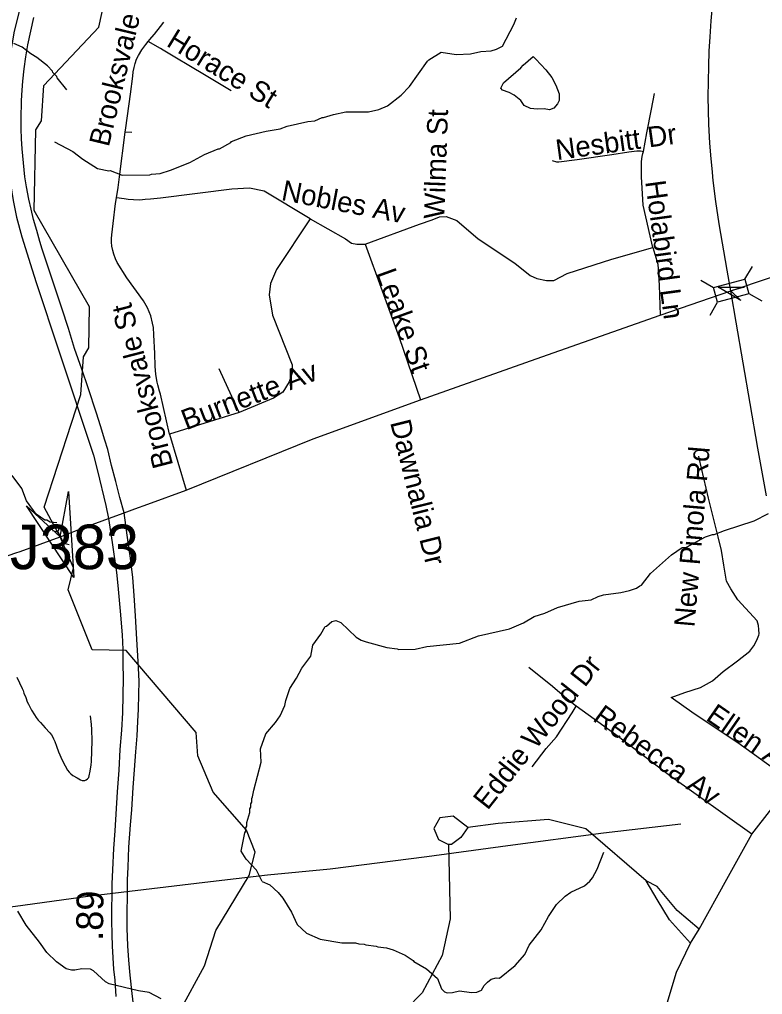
# Model space of a CAD drawing. Extents: x 1383679 to 1536984, y 460658 to 651027.
# Drawn here: x 1425421 to 1428871, y 533267 to 537796 of the extents above; entities that cross this region are included whole.
import ezdxf

# ---------------------------------------------------------------- set-up
doc = ezdxf.new("R2010")
doc.units = 0
for name, color, linetype in [('Exist Hydrographic Creek Single Shore', 7, 'Continuous'), ('Exist Hydrographic Misc Water Feature', 7, 'Continuous'), ('Exist Railroad Mainline', 7, 'Continuous'), ('Exist Road Non-System Structure Non-Sys Other Number Label', 7, 'Continuous'), ('Exist Road Non-System Type 51', 7, 'Continuous'), ('Exist Road Non-System Type 51 Label', 7, 'Continuous'), ('Exist Road Primary NC Structure Standard Bridge CELL', 7, 'Continuous'), ('Exist Road Primary NC UnDivided 4 Lane Attributed', 7, 'Continuous'), ('Exist Road Secondary Mileage Hundredths English Label', 7, 'Continuous'), ('Exist Road Secondary Structure Culvert Attributed CELL', 7, 'Continuous'), ('Exist Road Secondary Structure Culvert CELL', 7, 'Continuous'), ('Exist Road Secondary Structure Standard Bridge Attributed CELL', 7, 'Continuous'), ('Exist Road Secondary Type 51 Divided Attributed', 7, 'Continuous'), ('Exist Utilities Electrical Transmission Line', 7, 'Continuous')]:
    doc.layers.add(name, color=color, linetype=linetype)

msp = doc.modelspace()

# ---------------------------------------------------------------- linework, layer by layer
at = {"layer": 'Exist Hydrographic Creek Single Shore'}
msp.add_lwpolyline([(1426166.7, 533193.3), (1426279.7, 533401), (1426332.7, 533564.1), (1426487.7, 533820.3), (1426514.7, 533928.1), (1426474.7, 534030.6), (1426319.7, 534207.8), (1426248.8, 534376.6), (1426241.8, 534485), (1425915.8, 534865.8), (1425757.8, 534869), (1425646.7, 535146.9), (1425671, 535249.8), (1425610.3, 535393.7), (1425534.9, 535531.7), (1425661.8, 535921.3), (1425705.8, 536055), (1425717.8, 536228.6), (1425743.7, 536270.8), (1425746.8, 536461.2), (1425488.8, 536909.5), (1425496.8, 537283.5), (1425522.8, 537325.7), (1425533.8, 537489.5), (1425789.8, 537760.1), (1425871.8, 538135.9)], dxfattribs=at)
at = {"layer": 'Exist Hydrographic Misc Water Feature'}
for points in [[(1427662.9, 537672.7), (1427715.6, 537772.3), (1427728.3, 537803.9)], [(1425641, 537470.2), (1425595.8, 537526), (1425594, 537532), (1425576.3, 537550.4), (1425574.5, 537556.4), (1425551, 537581), (1425501.9, 537620.1), (1425474.2, 537636.7), (1425432.9, 537667.6), (1425395.3, 537684.4)], [(1425583.5, 537227.3), (1425668.4, 537182.5), (1425715.7, 537147.5), (1425782.7, 537104), (1425836.5, 537093.1), (1425842.6, 537094.7), (1425898, 537073.4), (1426026.1, 537074.5), (1426034.2, 537078.4), (1426074.3, 537081.4), (1426122.6, 537096.4), (1426211.5, 537132.3), (1426280.3, 537168.8), (1426343.3, 537196), (1426348.9, 537195.2), (1426401.8, 537225.1), (1426405.6, 537229.9), (1426474.1, 537256.3), (1426566.6, 537278.3), (1426630.9, 537288.8), (1426663.2, 537300.1), (1426759.7, 537321.9), (1426791.8, 537325.2), (1426826.6, 537341.1), (1426832.1, 537340.3), (1426878.4, 537355.2), (1426935.7, 537366.9), (1427040.7, 537367.6), (1427089, 537378.5), (1427129.3, 537395.6), (1427192.4, 537444.1), (1427231.3, 537485.2), (1427315.7, 537602.5), (1427322, 537609.1), (1427378.7, 537643.8), (1427447.9, 537633.6), (1427514.7, 537636.8), (1427562.9, 537647.7), (1427610.9, 537650.7), (1427635.1, 537658.1), (1427662.9, 537672.7)], [(1427749.4, 537571.5), (1427759.5, 537583.4), (1427805.5, 537625.1), (1427818.2, 537612), (1427865.1, 537563), (1427892.3, 537526.4), (1427911.6, 537492), (1427926.7, 537451.6), (1427926, 537419.7), (1427919.7, 537403.8), (1427901.2, 537384.3), (1427881.1, 537376.7), (1427857.2, 537381.2), (1427825.1, 537379.9), (1427793.1, 537382.7), (1427763.5, 537397.3), (1427748, 537419.7), (1427718.5, 537444.3), (1427694.8, 537456.8), (1427663, 537467.6), (1427655.2, 537477.7), (1427667.7, 537501.4), (1427749.4, 537571.5)], [(1425595, 535458.4), (1425563.1, 535461.6), (1425547.2, 535470), (1425539.2, 535470.2), (1425497.9, 535499.1), (1425453.2, 535560.1), (1425431.7, 535618.4), (1425387.7, 535677.5)], [(1426450, 533933), (1426468, 534018), (1426472.1, 534025.9), (1426472.5, 534041.8), (1426476.7, 534049.7), (1426477, 534065.7), (1426490, 534113.4), (1426490.3, 534129.4), (1426494.5, 534137.3), (1426495, 534153.3), (1426499.1, 534161.2), (1426499.5, 534177.2), (1426503.6, 534185.1), (1426508.3, 534217), (1426542.4, 534345.8), (1426540.5, 534408.1), (1426564, 534477.6), (1426609.1, 534530.5), (1426631.8, 534562), (1426652.8, 534609.5), (1426657.4, 534633.4), (1426676.5, 534688.9), (1426707.6, 534736.3), (1426732.6, 534783.7), (1426773.8, 534838.7), (1426782.9, 534890.5), (1426820.1, 534941.6), (1426840.9, 534977.1), (1426846.9, 534979), (1426871.3, 535000.5), (1426889.5, 535004.1), (1426913.3, 534995.5), (1426983.8, 534927.9), (1427007.5, 534913.4), (1427031.3, 534904.9), (1427126.7, 534878.8), (1427174.7, 534873.7), (1427182.6, 534869.5), (1427258.7, 534871.8), (1427311.7, 534883.7), (1427463.3, 534899.2), (1427552, 534933.2), (1427696.8, 534965.9), (1427761.4, 534994.4), (1427810.1, 535023.3), (1427860.3, 535039.4), (1427918.9, 535064.9), (1428019.6, 535094.6), (1428075.8, 535101.3), (1428108.1, 535116.6), (1428132.3, 535124.1), (1428212.6, 535134.2), (1428252.8, 535143.3), (1428285, 535154.6), (1428301.3, 535166.3), (1428309.3, 535168), (1428350.5, 535223.1), (1428448.4, 535308.9), (1428497.1, 535343.7), (1428517.2, 535345.3), (1428606.3, 535393.3), (1428638.5, 535404.5), (1428646.5, 535404.4), (1428694.9, 535423.3), (1428831.9, 535468.1), (1428898.2, 535502)], [(1426547.2, 533791.9), (1426522.2, 533844.8), (1426473.3, 533895.9), (1426450, 533933)], [(1426547.2, 533791.9), (1426582.8, 533777.5), (1426622, 533740.6), (1426643.4, 533714.1), (1426684, 533649.3), (1426710.8, 533592.7), (1426753.9, 533551.7), (1426817.3, 533524.3), (1426917.1, 533508.1), (1426981, 533506.7), (1426996.9, 533502.3), (1427020.9, 533501.7), (1427028.8, 533497.6), (1427076.7, 533492.5), (1427084.6, 533488.3), (1427124.6, 533483.4), (1427156.3, 533474.7), (1427211.8, 533449.5), (1427249.1, 533425.9), (1427251.2, 533420.6), (1427310.4, 533387.3), (1427361.5, 533342.2), (1427380.5, 533293.8), (1427394.1, 533279.5), (1427406.1, 533275.2), (1427432.1, 533276.6), (1427464.2, 533283.9), (1427520.1, 533276.6), (1427544.1, 533278.1), (1427566.4, 533287.6), (1427578.9, 533309.3), (1427593.2, 533324.9), (1427611.5, 533338.5), (1427633.6, 533344.1), (1427649.6, 533343.7), (1427722.9, 533402), (1427768, 533453), (1427787.3, 533496.2), (1427842.5, 533567.3), (1427877.8, 533630.4), (1427915, 533685.6), (1427953.9, 533724.7), (1427980.4, 533742.1), (1428044.9, 533772.6), (1428069.4, 533794), (1428081.7, 533809.8), (1428102.7, 533849.3), (1428134.3, 533928.5)], [(1426079.2, 533247), (1426023.7, 533276.3), (1425973.5, 533284.2), (1425836.6, 533316.5), (1425820.8, 533326.8), (1425763.9, 533378), (1425750.1, 533384.3), (1425710.1, 533387.3), (1425677.9, 533380), (1425661.9, 533380.4), (1425638.1, 533386.9), (1425592.8, 533419.6), (1425547.7, 533462.9), (1425514.1, 533511), (1425452.5, 533589), (1425413.8, 533653.8)]]:
    msp.add_lwpolyline(points, dxfattribs=at)
at = {"layer": 'Exist Railroad Mainline'}
msp.add_lwpolyline([(1428888.6, 535584), (1428849.5, 535805.7), (1428814, 536012.3), (1428781.2, 536201.7), (1428748.6, 536390.4), (1428725.2, 536526.3), (1428707.1, 536631.2), (1428669.8, 536846.8), (1428654.2, 536951), (1428642.1, 537049.2), (1428640.5, 537066), (1428638.3, 537089), (1428631.8, 537148.9), (1428626.3, 537222), (1428622.2, 537309.8), (1428619.3, 537374.3), (1428618.8, 537436.9), (1428619.3, 537508.9), (1428620.9, 537580.1), (1428623.3, 537649.8), (1428627.8, 537716.4), (1428632.9, 537789.7), (1428639.4, 537856.3)], dxfattribs=at)
at = {"layer": 'Exist Road Non-System Type 51'}
for p, q in [((1425942.1, 537270.9), (1425911.8, 537273.7)), ((1426440.3, 535971.5), (1426348.1, 536174)), ((1426440.3, 535971.5), (1426117.5, 535870.3)), ((1426117.5, 535870.3), (1426194.9, 535610))]:
    msp.add_line(p, q, dxfattribs=at)
for points in [[(1426018.8, 537694.8), (1426026.1, 537704), (1426046.2, 537727), (1426047.7, 537728.5), (1426075, 537763.6), (1426090.5, 537783.5)], [(1425911.8, 537273.7), (1425914.4, 537293.5), (1425936, 537449.8), (1425946.8, 537533.2), (1425949.1, 537553.2), (1425952.8, 537573), (1425958.1, 537592.5), (1425965, 537611.5), (1425973, 537629.3), (1425989.4, 537655.1), (1426007.1, 537680), (1426018.8, 537694.8)], [(1426404, 537464.7), (1426280.5, 537539.1), (1426215.1, 537578.1), (1426142.7, 537621.3), (1426087.6, 537654.1), (1426075, 537661.7), (1426018.8, 537694.8)], [(1428317.5, 537183.4), (1428334.1, 537269.2), (1428354.8, 537380.4), (1428369.5, 537452.4)], [(1425871.5, 536968.6), (1425878.7, 537015.7), (1425885.2, 537066), (1425911.8, 537273.7)], [(1427894.3, 537141.6), (1427914.4, 537134.9), (1427925.2, 537134.9), (1428010.1, 537146.4), (1428171.9, 537169.9), (1428249.7, 537181.6), (1428287.9, 537186.7), (1428296.2, 537186.7), (1428304.4, 537186.3), (1428311.7, 537185.1), (1428317.5, 537183.4)], [(1428362.2, 536736.8), (1428316.1, 536934.6), (1428308.8, 537066), (1428308.6, 537070.4), (1428308.4, 537105.8), (1428309.6, 537136.1), (1428312.5, 537159.2), (1428315.7, 537174.4), (1428317.5, 537183.4)], [(1426770.3, 536871), (1426556.8, 536998.2), (1426488.8, 537012.3), (1426406.3, 537007.6), (1426075, 536965.8), (1426028.9, 536962), (1426003.9, 536959.5), (1425979.1, 536957.4), (1425950.1, 536958.5), (1425926.3, 536960.7), (1425907.7, 536963), (1425871.5, 536968.6)], [(1426117.5, 535870.3), (1426075, 536055.5), (1426070.5, 536069.9), (1426063.8, 536098.8), (1426060.6, 536110.9), (1426053.8, 536147.1), (1426050.6, 536185.5), (1426049.1, 536245.3), (1426045.2, 536331.6), (1426043, 536365.4), (1426039.2, 536385), (1426030.3, 536419.4), (1426015.3, 536456.4), (1425997.2, 536489.2), (1425920, 536596.5), (1425874.1, 536667.8), (1425866.6, 536685.3), (1425858.8, 536705.6), (1425853.8, 536723.4), (1425850.2, 536743.4), (1425848.5, 536762.2), (1425848.1, 536779.3), (1425849, 536796.3), (1425855.8, 536848), (1425867.3, 536941.6), (1425871.5, 536968.6)], [(1426770.3, 536871), (1426615, 536635.5), (1426585.9, 536569.6), (1426581, 536517.8), (1426595.6, 536423.6), (1426687.8, 536192.9), (1426687.8, 536155.2), (1426673.3, 536112.8), (1426644.1, 536065.7), (1426600.5, 536037.4), (1426440.3, 535971.5)], [(1426770.3, 536871), (1426934.1, 536778), (1426963.2, 536756.8), (1426987.5, 536752.1), (1427026.3, 536752.1)], [(1427026.3, 536752.1), (1427278.7, 536846.3), (1427337, 536865.1), (1427370.9, 536879.3), (1427402.5, 536881.6), (1427451, 536862.8), (1427550.5, 536778), (1427721.6, 536663.8), (1427792, 536607.3), (1427823.5, 536593.2), (1427867.2, 536583.7), (1427901.2, 536583.7), (1427964.3, 536616.7), (1428170.5, 536682.6), (1428362.2, 536736.8)], [(1427026.3, 536752.1), (1427184.1, 536318.8), (1427283.6, 536029.2)], [(1428362.2, 536736.8), (1428384.1, 536659.1), (1428391.4, 536562.5), (1428396.2, 536423.6)], [(1428966.6, 534284.3), (1428755.5, 534436.6), (1428553.9, 534570.5), (1428446.9, 534647), (1428510.3, 534669.9), (1428582.4, 534694), (1428639.1, 534724.9), (1428688.7, 534768.2), (1428754, 534817), (1428811.8, 534862.9), (1428829.8, 534886.4), (1428843.8, 534913.8), (1428853.4, 534935.9), (1428854.7, 534943.1), (1428854, 534963), (1428852.8, 534981.7), (1428846.6, 535003), (1428755.5, 535100.2), (1428724.4, 535152.1), (1428704.2, 535187.4), (1428691.8, 535261), (1428680.6, 535329.7), (1428664.4, 535392.5), (1428619.7, 535573.4), (1428577.1, 535758.6), (1428575.7, 535768.2)], [(1428006.4, 534607.3), (1427972.9, 534631.8), (1427896.2, 534697.4), (1427785.9, 534785.7)], [(1425409.2, 534741), (1425433.3, 534689.2), (1425437.5, 534679.6), (1425441.8, 534667.7), (1425450.1, 534646.3), (1425457.3, 534627), (1425463.2, 534616.7), (1425477.4, 534587.4), (1425490.2, 534566.5), (1425498.5, 534553.8), (1425507.9, 534541.7), (1425518, 534530.3), (1425540.1, 534506.1), (1425562.1, 534483.2), (1425569.8, 534473.2), (1425576.2, 534462.3), (1425579.6, 534454.2), (1425584.7, 534442.9), (1425592.2, 534420.8), (1425602.6, 534393.9), (1425619.1, 534355.6), (1425632.3, 534329.3), (1425644.6, 534309.2), (1425651.6, 534300.1), (1425659, 534292.6), (1425668.8, 534285.1), (1425688.4, 534273.9), (1425704.5, 534264.7), (1425711.5, 534262), (1425717.2, 534260.7), (1425723.7, 534261.3), (1425730.3, 534264), (1425737.1, 534269.5), (1425742.4, 534275.8), (1425744.8, 534282.7), (1425749.4, 534305), (1425754, 534333.4), (1425755.3, 534350.1), (1425758, 534446.4), (1425756.6, 534497.6), (1425754.8, 534522.2), (1425751.3, 534561.8)], [(1427800.8, 534325.1), (1427866.6, 534409.9), (1427913.7, 534464.9), (1427987.8, 534575.5), (1428006.4, 534607.3)], [(1428821.9, 534011.6), (1428438.3, 534284.7), (1428189.8, 534473.6), (1428006.4, 534607.3)], [(1428821.9, 534011.6), (1428913.7, 534131.3), (1428985.5, 534230.1), (1429004.1, 534259.7)], [(1427502.9, 534043.6), (1427434.3, 534095.6), (1427373.1, 534088.4), (1427344.2, 534037.9), (1427365.9, 533987.5), (1427412.8, 533964.3)], [(1428331.2, 533794.9), (1428050.3, 534036.4), (1427877.4, 534079.6), (1427643.3, 534061.6), (1427502.9, 534043.6)], [(1427502.9, 534043.6), (1427470.5, 533996.7), (1427427.2, 533964.3), (1427412.8, 533964.3)], [(1428576.1, 533571.4), (1428705.6, 533803.6), (1428821.9, 534011.6)], [(1427412.8, 533964.3), (1427420, 533618.2), (1427384, 533448.8), (1427290.4, 533275.8), (1427139.1, 533120.8), (1427088.7, 533045.1)], [(1428576.1, 533571.4), (1428475.2, 533657.9), (1428381.6, 533769.6), (1428331.2, 533794.9)], [(1428536.5, 533506.5), (1428439.2, 533614.6), (1428381.6, 533708.4), (1428331.2, 533794.9)], [(1428536.5, 533506.5), (1428576.1, 533571.4)], [(1428036.1, 532621.2), (1428183.7, 532787), (1428324.2, 532956.4), (1428414.2, 533179.9), (1428471.8, 533370.9), (1428536.5, 533506.5)]]:
    msp.add_lwpolyline(points, dxfattribs=at)
at = {"layer": 'Exist Road Primary NC Structure Standard Bridge CELL'}
for p, q in [((1428789.4, 536589.8), (1428823.9, 536649.6)), ((1428583.7, 536585.6), (1428643.4, 536551.1)), ((1428807.3, 536523.2), (1428867.1, 536488.7)), ((1428627.2, 536423.1), (1428661.7, 536482.9))]:
    msp.add_line(p, q, dxfattribs=at)
msp.add_lwpolyline([(1428643.4, 536551.1), (1428789.4, 536590.2), (1428807.6, 536522), (1428661.7, 536482.9)], close=True, dxfattribs=at)
at = {"layer": 'Exist Road Primary NC UnDivided 4 Lane Attributed'}
for points in [[(1428723.4, 536536.6), (1429083, 536656.7)], [(1425906.4, 535504.9), (1425956.8, 535523.5), (1426017, 535545.4), (1426194.9, 535610), (1426784.9, 535849.1), (1427283.6, 536029.2), (1427819.9, 536219.9), (1428396.2, 536423.6), (1428723.4, 536536.6)], [(1425834.2, 535478.3), (1425906.4, 535504.9)], [(1425076.3, 535187.9), (1425148.5, 535220.2), (1425245.6, 535261.5), (1425346.2, 535299.3), (1425403.4, 535318.7), (1425423.6, 535325.6), (1425610.3, 535393.7), (1425729.3, 535439.7), (1425834.2, 535478.3)]]:
    msp.add_lwpolyline(points, dxfattribs=at)
at = {"layer": 'Exist Road Secondary Structure Culvert Attributed CELL'}
msp.add_lwpolyline([(1425649.3, 535603.3), (1425673.7, 535204.1), (1425453, 535537.6), (1425610.3, 535393.7)], close=True, dxfattribs=at)
at = {"layer": 'Exist Road Secondary Structure Culvert CELL'}
for p, q in [((1425574.4, 535422.5), (1425598.9, 535415.8)), ((1425606.9, 535439.9), (1425598.9, 535415.8)), ((1425598.9, 535415.8), (1425627.3, 535362.4)), ((1425619.3, 535338.4), (1425627.3, 535362.4)), ((1425651.8, 535355.7), (1425627.3, 535362.4))]:
    msp.add_line(p, q, dxfattribs=at)
at = {"layer": 'Exist Road Secondary Structure Standard Bridge Attributed CELL'}
msp.add_lwpolyline([(1428770.1, 536491.4), (1428664.5, 536552.4), (1428786.4, 536552.4), (1428723.4, 536536.6)], close=True, dxfattribs=at)
at = {"layer": 'Exist Road Secondary Type 51 Divided Attributed'}
for points in [[(1425451.3, 537964.6), (1425397, 537742.1), (1425386.5, 537688.5), (1425377.6, 537634.6), (1425369, 537571.3), (1425359, 537470.1), (1425356.3, 537419.4), (1425355.3, 537368.5), (1425354.7, 537336.6), (1425357, 537233.4), (1425360.8, 537176.7), (1425366, 537120.2), (1425391, 536955.3), (1425406.8, 536878.6), (1425432.3, 536786.6), (1425479.1, 536634), (1425499, 536574.4), (1425605.2, 536253.1), (1425764, 535772.4), (1425783.5, 535699.1), (1425821.9, 535538.7), (1425834.2, 535478.3)], [(1425906.4, 535504.9), (1425887.5, 535575.9), (1425868.1, 535649.8), (1425848.9, 535724), (1425830.5, 535798.4), (1425817.3, 535842.3), (1425796.4, 535908.3), (1425779.3, 535967), (1425739.7, 536085.5), (1425710.2, 536171.5), (1425677.1, 536268.1), (1425647.8, 536361.6), (1425617.7, 536455.3), (1425595.8, 536521), (1425571.4, 536594.2), (1425550.7, 536654.7), (1425526.7, 536729.6), (1425515.2, 536765), (1425501, 536816), (1425485.9, 536867.2), (1425474.9, 536916), (1425464, 536962.1), (1425453.7, 537018.3), (1425445.9, 537066), (1425439.5, 537130.3), (1425433.6, 537196.3), (1425430.3, 537242.1), (1425428.6, 537288.1), (1425428.4, 537334.1), (1425430.7, 537420.3), (1425433.1, 537468.4), (1425436.5, 537510.2), (1425442.9, 537566.4), (1425450.8, 537622.4), (1425460.4, 537678.2), (1425473.2, 537742.4), (1425487.6, 537806.2)], [(1425953.3, 533192.8), (1425943.8, 533271.7), (1425934.9, 533356.4), (1425928.1, 533426.5), (1425924.1, 533492.7), (1425920.5, 533575.3), (1425920.3, 533650.9), (1425921.8, 533722.5), (1425922.8, 533799.4), (1425926.1, 533858.9), (1425929.3, 533951.2), (1425937, 534055), (1425942.8, 534124.6), (1425949, 534229.6), (1425955.5, 534310.5), (1425961.9, 534395.3), (1425967.2, 534469.2), (1425969.9, 534535.8), (1425972.9, 534592.2), (1425975, 534660.5), (1425976.1, 534723.3), (1425971.8, 534813.5), (1425965.8, 534918.3), (1425959.8, 535026.6), (1425953.6, 535120.1), (1425946.5, 535204.5), (1425936.6, 535294.6), (1425925.7, 535366.7), (1425906.4, 535504.9)], [(1425834.2, 535478.3), (1425851.5, 535366.7), (1425871, 535226.9), (1425878.1, 535167.2), (1425889.2, 535047.9), (1425897.3, 534937.4), (1425900.6, 534869.4), (1425901.4, 534801.2), (1425903.1, 534738), (1425899.1, 534575.5), (1425894.3, 534495.7), (1425887.5, 534405.3), (1425881.7, 534309.9), (1425874.5, 534208.8), (1425863.9, 534027.8), (1425858.2, 533945.5), (1425853.1, 533846.2), (1425850.3, 533781.1), (1425849.1, 533732.6), (1425848.5, 533663.4), (1425848.4, 533611.1), (1425849.3, 533545.8), (1425851.6, 533491.1), (1425857.9, 533384.9), (1425863.1, 533333.3), (1425868.7, 533257.8)]]:
    msp.add_lwpolyline(points, dxfattribs=at)
at = {"layer": 'Exist Utilities Electrical Transmission Line'}
msp.add_lwpolyline([(1422501.5, 533460), (1422931.6, 533455.7), (1423227.9, 533460), (1423467.8, 533453.1), (1423577.8, 533451.1), (1423734.5, 533478), (1423997.1, 533502.9), (1424406.3, 533554.9), (1424917.7, 533621), (1425403.1, 533677.5), (1425750.2, 533724.9), (1426281.7, 533788.5), (1426572.5, 533822.8), (1426863.3, 533851.2), (1427312.4, 533908.4), (1427687.6, 533959.3), (1428133, 534018.5), (1428492, 534059.5)], dxfattribs=at)

# ---------------------------------------------------------------- texts
at = {"layer": 'Exist Road Non-System Structure Non-Sys Other Number Label'}
msp.add_text('J383', height=206.69, dxfattribs=at).set_placement((1425376.8, 535243))
at = {"layer": 'Exist Road Non-System Type 51 Label'}
for s, rotation, p in [('Brooksvale St', 76.491, (1425835.4, 537201.2)), ('Horace St', 328.4656, (1426098.4, 537676.5)), ('Wilma St', 87.9541, (1427393, 536868.9)), ('Nesbitt Dr', 7.8542, (1427917.2, 537142.9)), ('Nobles Av', 349.1223, (1426632.8, 536958.1)), ('Holabird Ln', 277.7998, (1428325.8, 537043.2)), ('Leake St', 289.9161, (1427074.7, 536619)), ('Brooksvale St', 104.5334, (1426135.2, 535725.9)), ('Burnette Av', 21.0467, (1426195, 535887.7)), ('Dawnalia Dr', 284.0359, (1427141.5, 535924.9)), ('New Pinola Rd', 85.127, (1428554.8, 534971.5)), ('Eddie Wood Dr', 51.6546, (1427594.3, 534119.9)), ('Rebecca Av', 323.936, (1428077.9, 534542.3)), ('Ellen Av', 325.2445, (1428602.8, 534545.4))]:
    msp.add_text(s, height=95, rotation=rotation, dxfattribs=at).set_placement(p)
at = {"layer": 'Exist Road Secondary Mileage Hundredths English Label'}
msp.add_text('.89', height=125, rotation=89.1825, dxfattribs=at).set_placement((1425808.2, 533516.5))

doc.saveas('drawing.dxf')
